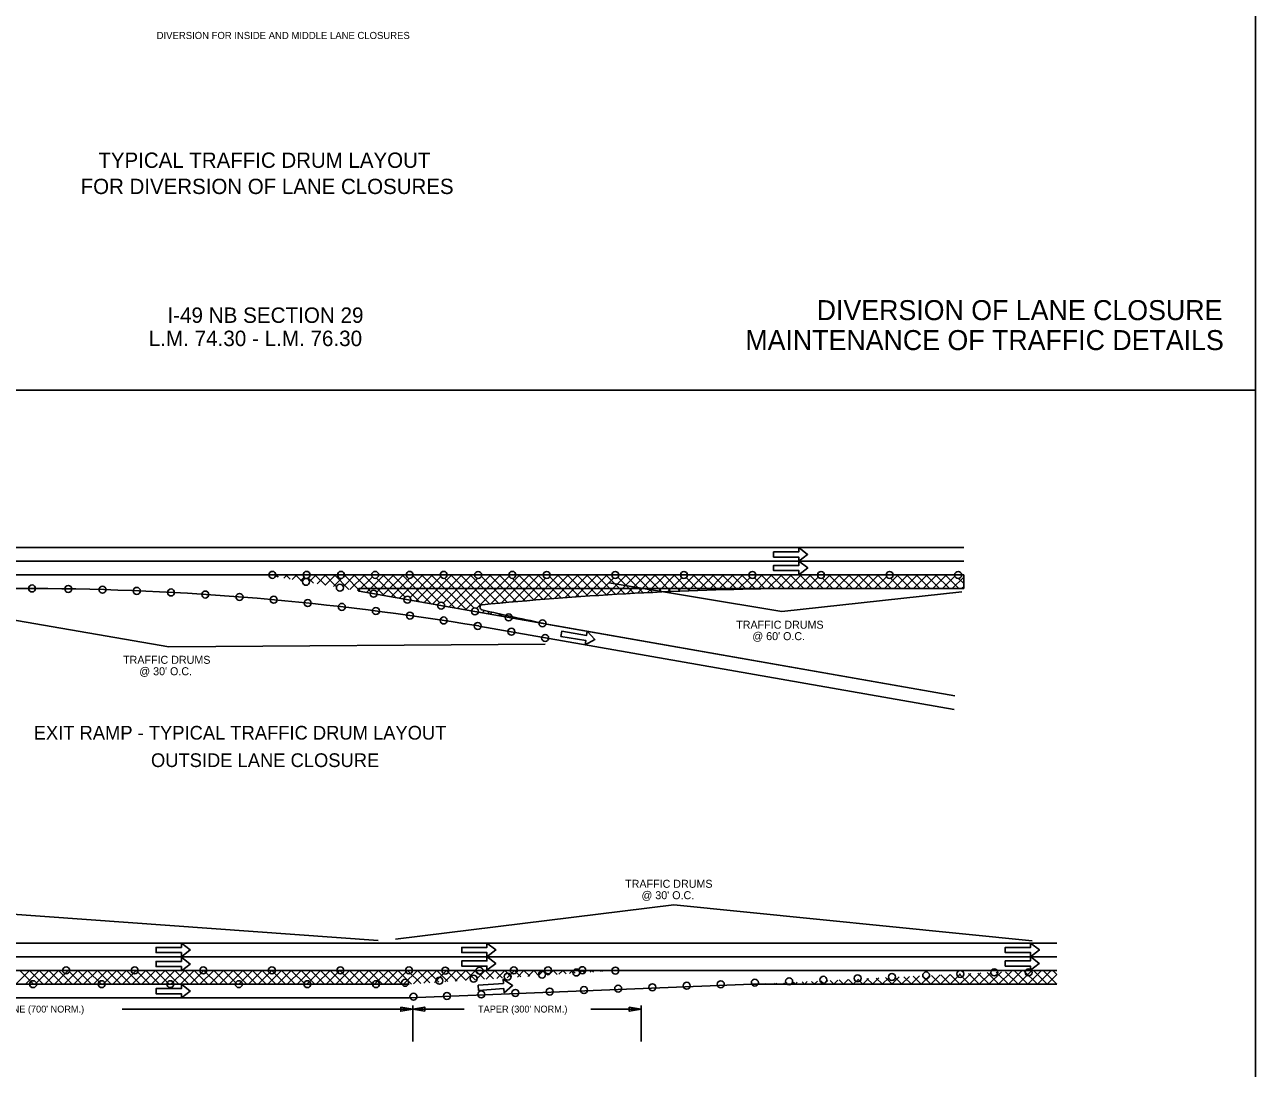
# Model space of a CAD drawing. Extents: x -100 to 745, y -1581 to -107.
# Drawn here: x 237.7 to 345.4, y -1199.9 to -1108.6 of the extents above; entities that cross this region are included whole.
import ezdxf

# ---------------------------------------------------------------- set-up
doc = ezdxf.new("R2010")
doc.units = 0
for name, color, linetype in [('Default', 7, 'Continuous'), ('R_Contour Annot', 7, 'Continuous'), ('R_Draft', 7, 'Continuous'), ('R_Drive', 7, 'Continuous'), ('R_Erosion', 7, 'Continuous'), ('R_Exist Surface', 7, 'Continuous'), ('R_MOT', 7, 'Continuous')]:
    doc.layers.add(name, color=color, linetype=linetype)

msp = doc.modelspace()

# ---------------------------------------------------------------- linework, layer by layer
at = {"layer": 'Default'}
for points in [[(305.45, -1155.55), (306.23, -1154.95), (305.45, -1154.35), (305.45, -1154.73), (303.25, -1154.73), (303.25, -1155.18), (305.45, -1155.18)], [(305.46, -1156.73), (306.24, -1156.13), (305.46, -1155.53), (305.46, -1155.91), (303.25, -1155.91), (303.25, -1156.36), (305.46, -1156.36)], [(286.75, -1162.85), (287.62, -1162.39), (286.95, -1161.67), (286.89, -1162.04), (284.71, -1161.67), (284.64, -1162.12), (286.82, -1162.48)], [(251.43, -1190.15), (252.21, -1189.55), (251.43, -1188.95), (251.43, -1189.33), (249.22, -1189.33), (249.22, -1189.78), (251.43, -1189.78)], [(278.17, -1190.15), (278.95, -1189.55), (278.17, -1188.95), (278.17, -1189.33), (275.96, -1189.33), (275.96, -1189.78), (278.17, -1189.78)], [(325.73, -1190.15), (326.51, -1189.55), (325.73, -1188.95), (325.73, -1189.33), (323.52, -1189.33), (323.52, -1189.78), (325.73, -1189.78)], [(251.43, -1191.38), (252.21, -1190.78), (251.43, -1190.18), (251.43, -1190.55), (249.22, -1190.55), (249.22, -1191), (251.43, -1191)], [(278.16, -1191.33), (278.94, -1190.73), (278.16, -1190.13), (278.16, -1190.51), (275.96, -1190.51), (275.96, -1190.96), (278.16, -1190.96)], [(325.72, -1191.33), (326.5, -1190.73), (325.72, -1190.13), (325.72, -1190.51), (323.52, -1190.51), (323.52, -1190.96), (325.72, -1190.96)], [(279.67, -1193.3), (280.41, -1192.65), (279.59, -1192.11), (279.61, -1192.48), (277.41, -1192.63), (277.44, -1193.08), (279.64, -1192.93)], [(251.43, -1193.75), (252.21, -1193.15), (251.43, -1192.55), (251.43, -1192.93), (249.22, -1192.93), (249.22, -1193.38), (251.43, -1193.38)]]:
    msp.add_lwpolyline(points, close=True, dxfattribs=at)
at = {"layer": 'R_Contour Annot'}
for points in [[(175.41, -1030.58), (345.41, -1030.58), (345.41, -1140.58), (175.41, -1140.58)], [(175.41, -1140.58), (345.41, -1140.58), (345.41, -1250.58), (175.41, -1250.58)]]:
    msp.add_lwpolyline(points, close=True, dxfattribs=at)
at = {"layer": 'R_Draft'}
for p, q in [((319.89, -1154.34), (198.89, -1154.34)), ((319.89, -1155.54), (198.89, -1155.54)), ((319.89, -1156.74), (198.89, -1156.74)), ((259.69, -1156.89), (259.84, -1156.74)), ((259.72, -1156.74), (259.91, -1156.93)), ((260.41, -1157.02), (260.68, -1156.74)), ((260.57, -1156.74), (260.94, -1157.11)), ((261.13, -1157.14), (261.53, -1156.74)), ((261.42, -1156.74), (261.97, -1157.29)), ((261.85, -1157.27), (262.17, -1156.95)), ((262.54, -1157.01), (263, -1157.47)), ((262.65, -1157.32), (263.23, -1156.74)), ((263.12, -1156.74), (264.03, -1157.65)), ((263.3, -1157.52), (264.08, -1156.74)), ((263.97, -1156.74), (265.01, -1157.78)), ((264.02, -1157.65), (264.93, -1156.74)), ((264.74, -1157.77), (265.47, -1157.04)), ((264.82, -1156.74), (266.09, -1158.01)), ((265.59, -1157.78), (266.62, -1156.74)), ((265.7, -1156.82), (265.78, -1156.74)), ((265.71, -1156.78), (267.11, -1158.19)), ((266.18, -1158.03), (267.47, -1156.74)), ((266.51, -1156.74), (268, -1158.22)), ((266.91, -1158.15), (268.14, -1156.92)), ((267.36, -1156.74), (269.17, -1158.55)), ((267.63, -1158.28), (269.17, -1156.74)), ((268.49, -1157.03), (270.2, -1158.73)), ((268.52, -1158.24), (270.02, -1156.74)), ((269.06, -1156.74), (271, -1158.68)), ((269.07, -1158.53), (270.87, -1156.74)), ((269.79, -1158.66), (271.4, -1157.05)), ((269.91, -1156.74), (272.26, -1159.09)), ((270.52, -1158.79), (272.56, -1156.74)), ((270.76, -1156.74), (273.29, -1159.27)), ((271.44, -1158.71), (273.41, -1156.74)), ((271.7, -1156.83), (274.02, -1159.16)), ((271.71, -1156.75), (271.71, -1156.74)), ((271.96, -1159.04), (274.12, -1156.88)), ((272.45, -1156.74), (275.35, -1159.63)), ((272.68, -1159.17), (275.11, -1156.74)), ((273.3, -1156.74), (276.37, -1159.81)), ((273.4, -1159.29), (275.96, -1156.74)), ((274.36, -1159.19), (276.81, -1156.74)), ((274.45, -1157.04), (277.05, -1159.65)), ((274.85, -1159.55), (277.35, -1157.05)), ((275, -1156.74), (277.64, -1159.39)), ((275.57, -1159.67), (278.5, -1156.74)), ((275.85, -1156.74), (278.39, -1159.28)), ((276.29, -1159.8), (279.35, -1156.74)), ((276.7, -1156.74), (279.17, -1159.21)), ((277.26, -1159.68), (280.1, -1156.84)), ((277.68, -1156.88), (279.94, -1159.14)), ((278.39, -1156.74), (280.72, -1159.07)), ((278.52, -1159.27), (281.05, -1156.74)), ((279.24, -1156.74), (281.5, -1159)), ((279.45, -1159.18), (281.9, -1156.74)), ((280.39, -1159.1), (282.75, -1156.74)), ((280.39, -1157.05), (282.29, -1158.94)), ((280.94, -1156.74), (283.07, -1158.88)), ((281.31, -1159.02), (283.3, -1157.03)), ((281.79, -1156.74), (283.86, -1158.82)), ((282.24, -1158.94), (284.44, -1156.74)), ((282.63, -1156.74), (284.65, -1158.76)), ((283.16, -1158.87), (285.29, -1156.74)), ((283.66, -1156.91), (285.44, -1158.7)), ((284.08, -1158.8), (286.14, -1156.74)), ((284.33, -1156.74), (286.23, -1158.64)), ((285, -1158.73), (286.99, -1156.74)), ((285.18, -1156.74), (287.03, -1158.59)), ((285.91, -1158.67), (287.84, -1156.74)), ((286.03, -1156.74), (287.83, -1158.54)), ((286.82, -1158.6), (288.69, -1156.74)), ((286.88, -1156.74), (288.62, -1158.49)), ((287.73, -1156.74), (289.42, -1158.44)), ((287.73, -1158.54), (289.26, -1157.01)), ((288.57, -1156.74), (290.23, -1158.39)), ((288.64, -1158.49), (290.38, -1156.74)), ((289.54, -1158.43), (291.23, -1156.74)), ((289.63, -1156.95), (291.03, -1158.35)), ((290.27, -1156.74), (291.84, -1158.31)), ((290.44, -1158.38), (292.08, -1156.74)), ((291.12, -1156.74), (292.65, -1158.27)), ((291.34, -1158.33), (292.93, -1156.74)), ((291.97, -1156.74), (293.46, -1158.23)), ((292.23, -1158.29), (293.78, -1156.74)), ((292.82, -1156.74), (294.27, -1158.19)), ((293.12, -1158.24), (294.62, -1156.74)), ((293.67, -1156.74), (295.08, -1158.16)), ((294.01, -1158.2), (295.22, -1156.99)), ((294.51, -1156.74), (295.9, -1158.13)), ((294.9, -1158.17), (296.32, -1156.74)), ((295.6, -1156.98), (296.72, -1158.1)), ((295.78, -1158.13), (297.17, -1156.74)), ((296.21, -1156.74), (297.54, -1158.07)), ((296.66, -1158.1), (298.02, -1156.74)), ((297.06, -1156.74), (298.36, -1158.04)), ((297.54, -1158.07), (298.87, -1156.74)), ((297.91, -1156.74), (299.19, -1158.02)), ((298.41, -1158.04), (299.72, -1156.74)), ((298.76, -1156.74), (300.02, -1158)), ((299.29, -1158.02), (300.56, -1156.74)), ((299.61, -1156.74), (300.84, -1157.98)), ((300.16, -1158), (301.19, -1156.96)), ((300.45, -1156.74), (301.68, -1157.96)), ((301.03, -1157.98), (302.26, -1156.74)), ((301.57, -1157), (302.51, -1157.95)), ((301.89, -1157.96), (303.11, -1156.74)), ((302.15, -1156.74), (303.35, -1157.94)), ((302.76, -1157.94), (303.96, -1156.74)), ((303, -1156.74), (304.2, -1157.94)), ((303.61, -1157.94), (304.81, -1156.74)), ((303.85, -1156.74), (305.05, -1157.94)), ((304.46, -1157.94), (305.66, -1156.74)), ((304.7, -1156.74), (305.9, -1157.94)), ((305.3, -1157.94), (306.5, -1156.74)), ((305.55, -1156.74), (306.75, -1157.94)), ((306.15, -1157.94), (307.16, -1156.93)), ((306.39, -1156.74), (307.59, -1157.94)), ((307, -1157.94), (308.2, -1156.74)), ((307.53, -1157.02), (308.44, -1157.94)), ((307.85, -1157.94), (309.05, -1156.74)), ((308.09, -1156.74), (309.29, -1157.94)), ((308.7, -1157.94), (309.9, -1156.74)), ((308.94, -1156.74), (310.14, -1157.94)), ((309.55, -1157.94), (310.75, -1156.74)), ((309.79, -1156.74), (310.99, -1157.94)), ((310.39, -1157.94), (311.59, -1156.74)), ((310.64, -1156.74), (311.84, -1157.94)), ((311.24, -1157.94), (312.44, -1156.74)), ((311.49, -1156.74), (312.69, -1157.94)), ((312.09, -1157.94), (313.14, -1156.9)), ((312.33, -1156.74), (313.53, -1157.94)), ((312.94, -1157.94), (314.14, -1156.74)), ((313.48, -1157.04), (314.38, -1157.94)), ((313.79, -1157.94), (314.99, -1156.74)), ((314.03, -1156.74), (315.23, -1157.94)), ((314.64, -1157.94), (315.84, -1156.74)), ((314.88, -1156.74), (316.08, -1157.94)), ((315.49, -1157.94), (316.69, -1156.74)), ((315.73, -1156.74), (316.93, -1157.94)), ((316.33, -1157.94), (317.53, -1156.74)), ((316.58, -1156.74), (317.78, -1157.94)), ((317.18, -1157.94), (318.38, -1156.74)), ((317.43, -1156.74), (318.63, -1157.94)), ((318.03, -1157.94), (319.12, -1156.86)), ((318.27, -1156.74), (319.47, -1157.94)), ((318.88, -1157.94), (319.89, -1156.93)), ((319.43, -1157.05), (319.89, -1157.51)), ((319.89, -1156.74), (319.89, -1157.94)), ((238.53, -1157.94), (198.89, -1157.94)), ((319.12, -1167.31), (267, -1158.17)), ((319.89, -1157.94), (267.03, -1157.94)), ((319.89, -1157.94), (302.91, -1157.94)), ((319.73, -1157.94), (319.89, -1157.78)), ((277.74, -1160.05), (277.94, -1159.85)), ((278.16, -1159.9), (278.43, -1160.17)), ((278.46, -1160.18), (278.63, -1160.01)), ((279.18, -1160.31), (279.32, -1160.16)), ((279.25, -1160.15), (279.46, -1160.36)), ((319.04, -1168.51), (277.45, -1161.22)), ((319.12, -1167.31), (283.39, -1161.04)), ((328.03, -1188.94), (188.08, -1188.94)), ((328.03, -1190.14), (188.08, -1190.14)), ((328.03, -1191.34), (188.08, -1191.34)), ((236.94, -1192.54), (238.14, -1191.34)), ((237.29, -1191.34), (238.49, -1192.54)), ((237.79, -1192.54), (238.99, -1191.34)), ((238.14, -1191.34), (239.34, -1192.54)), ((238.64, -1192.54), (239.84, -1191.34)), ((238.99, -1191.34), (240.19, -1192.54)), ((239.48, -1192.54), (240.69, -1191.34)), ((239.84, -1191.34), (241.04, -1192.54)), ((240.33, -1192.54), (241.53, -1191.34)), ((240.68, -1191.34), (241.88, -1192.54)), ((241.18, -1192.54), (242.38, -1191.34)), ((241.53, -1191.34), (242.73, -1192.54)), ((242.03, -1192.54), (243.23, -1191.34)), ((242.38, -1191.34), (243.58, -1192.54)), ((242.88, -1192.54), (244.08, -1191.34)), ((243.23, -1191.34), (244.43, -1192.54)), ((243.73, -1192.54), (244.93, -1191.34)), ((244.08, -1191.34), (245.28, -1192.54)), ((244.58, -1192.54), (245.78, -1191.34)), ((244.93, -1191.34), (246.13, -1192.54)), ((245.42, -1192.54), (246.62, -1191.34)), ((245.78, -1191.34), (246.98, -1192.54)), ((246.27, -1192.54), (247.47, -1191.34)), ((246.62, -1191.34), (247.82, -1192.54)), ((247.12, -1192.54), (248.32, -1191.34)), ((247.47, -1191.34), (248.67, -1192.54)), ((247.97, -1192.54), (249.17, -1191.34)), ((248.32, -1191.34), (249.52, -1192.54)), ((248.82, -1192.54), (250.02, -1191.34)), ((249.17, -1191.34), (250.37, -1192.54)), ((249.67, -1192.54), (250.87, -1191.34)), ((250.02, -1191.34), (251.22, -1192.54)), ((250.52, -1192.54), (251.72, -1191.34)), ((250.87, -1191.34), (252.07, -1192.54)), ((251.36, -1192.54), (252.56, -1191.34)), ((251.72, -1191.34), (252.92, -1192.54)), ((252.21, -1192.54), (253.41, -1191.34)), ((252.56, -1191.34), (253.76, -1192.54)), ((253.06, -1192.54), (254.26, -1191.34)), ((253.41, -1191.34), (254.61, -1192.54)), ((253.91, -1192.54), (255.11, -1191.34)), ((254.26, -1191.34), (255.46, -1192.54)), ((254.76, -1192.54), (255.96, -1191.34)), ((255.11, -1191.34), (256.31, -1192.54)), ((255.61, -1192.54), (256.81, -1191.34)), ((255.96, -1191.34), (257.16, -1192.54)), ((256.46, -1192.54), (257.66, -1191.34)), ((256.81, -1191.34), (258.01, -1192.54)), ((257.3, -1192.54), (258.5, -1191.34)), ((257.66, -1191.34), (258.86, -1192.54)), ((258.15, -1192.54), (259.35, -1191.34)), ((258.5, -1191.34), (259.7, -1192.54)), ((259, -1192.54), (260.2, -1191.34)), ((259.35, -1191.34), (260.55, -1192.54)), ((259.85, -1192.54), (261.05, -1191.34)), ((260.2, -1191.34), (261.4, -1192.54)), ((260.7, -1192.54), (261.9, -1191.34)), ((261.05, -1191.34), (262.25, -1192.54)), ((261.55, -1192.54), (262.75, -1191.34)), ((261.9, -1191.34), (263.1, -1192.54)), ((262.4, -1192.54), (263.6, -1191.34)), ((262.75, -1191.34), (263.95, -1192.54)), ((263.24, -1192.54), (264.44, -1191.34)), ((263.59, -1191.34), (264.8, -1192.54)), ((264.09, -1192.54), (265.29, -1191.34)), ((264.44, -1191.34), (265.64, -1192.54)), ((264.94, -1192.54), (266.14, -1191.34)), ((265.29, -1191.34), (266.49, -1192.54)), ((265.79, -1192.54), (266.99, -1191.34)), ((266.14, -1191.34), (267.34, -1192.54)), ((266.64, -1192.54), (267.84, -1191.34)), ((266.99, -1191.34), (268.19, -1192.54)), ((267.49, -1192.54), (268.69, -1191.34)), ((267.84, -1191.34), (269.04, -1192.54)), ((268.33, -1192.54), (269.54, -1191.34)), ((268.69, -1191.34), (269.89, -1192.54)), ((269.18, -1192.54), (270.38, -1191.34)), ((269.53, -1191.34), (270.73, -1192.54)), ((270.03, -1192.54), (271.23, -1191.34)), ((270.38, -1191.34), (271.57, -1192.53)), ((270.88, -1192.54), (272.08, -1191.34)), ((271.23, -1191.34), (272.37, -1192.48)), ((271.75, -1192.52), (272.93, -1191.34)), ((272.08, -1191.34), (273.16, -1192.43)), ((272.66, -1192.46), (273.78, -1191.34)), ((272.93, -1191.34), (273.96, -1192.37)), ((273.57, -1192.4), (274.63, -1191.34)), ((273.78, -1191.34), (274.75, -1192.32)), ((274.48, -1192.34), (275.47, -1191.34)), ((274.63, -1191.34), (275.55, -1192.27)), ((275.39, -1192.28), (276.32, -1191.34)), ((275.47, -1191.34), (276.35, -1192.22)), ((276.3, -1192.22), (277.17, -1191.34)), ((276.32, -1191.34), (277.14, -1192.16)), ((277.17, -1191.34), (277.94, -1192.11)), ((277.21, -1192.16), (278.02, -1191.34)), ((278.02, -1191.34), (278.73, -1192.06)), ((278.11, -1192.1), (278.87, -1191.34)), ((278.87, -1191.34), (279.53, -1192.01)), ((279.02, -1192.04), (279.72, -1191.34)), ((279.72, -1191.34), (280.33, -1191.95)), ((279.93, -1191.98), (280.57, -1191.34)), ((280.57, -1191.34), (281.12, -1191.9)), ((280.84, -1191.92), (281.41, -1191.34)), ((281.41, -1191.34), (281.92, -1191.85)), ((281.75, -1191.86), (282.26, -1191.34)), ((282.26, -1191.34), (282.71, -1191.8)), ((282.66, -1191.8), (283.11, -1191.34)), ((283.11, -1191.34), (283.51, -1191.74)), ((283.56, -1191.74), (283.96, -1191.34)), ((283.96, -1191.34), (284.31, -1191.69)), ((284.47, -1191.68), (284.81, -1191.34)), ((284.81, -1191.34), (285.1, -1191.64)), ((285.38, -1191.62), (285.66, -1191.34)), ((285.66, -1191.34), (285.9, -1191.59)), ((286.29, -1191.56), (286.51, -1191.34)), ((286.51, -1191.34), (286.69, -1191.53)), ((287.2, -1191.5), (287.35, -1191.34)), ((287.35, -1191.34), (287.49, -1191.48)), ((288.11, -1191.44), (288.2, -1191.34)), ((288.2, -1191.34), (288.29, -1191.43)), ((289.01, -1191.38), (289.05, -1191.34)), ((289.05, -1191.34), (289.08, -1191.38)), ((309.36, -1192.55), (309.78, -1192.14)), ((309.8, -1192.13), (310.22, -1192.55)), ((310.21, -1192.55), (310.67, -1192.09)), ((310.61, -1192.09), (311.07, -1192.55)), ((311.06, -1192.55), (311.56, -1192.05)), ((311.42, -1192.05), (311.92, -1192.55)), ((311.9, -1192.55), (312.46, -1192)), ((312.23, -1192.01), (312.77, -1192.55)), ((312.75, -1192.55), (313.35, -1191.96)), ((313.04, -1191.97), (313.62, -1192.55)), ((313.6, -1192.55), (314.24, -1191.91)), ((313.85, -1191.93), (314.46, -1192.55)), ((314.45, -1192.55), (315.14, -1191.87)), ((314.65, -1191.89), (315.31, -1192.55)), ((315.3, -1192.55), (316.03, -1191.82)), ((315.46, -1191.85), (316.16, -1192.55)), ((316.15, -1192.55), (316.92, -1191.78)), ((316.27, -1191.81), (317.01, -1192.55)), ((317, -1192.55), (317.82, -1191.73)), ((317.08, -1191.77), (317.86, -1192.55)), ((317.85, -1192.55), (318.71, -1191.69)), ((317.89, -1191.73), (318.71, -1192.55)), ((318.69, -1191.69), (319.55, -1192.55)), ((318.7, -1192.55), (319.6, -1191.64)), ((319.5, -1191.65), (320.4, -1192.55)), ((319.55, -1192.55), (320.5, -1191.6)), ((320.31, -1191.61), (321.25, -1192.55)), ((320.39, -1192.55), (321.39, -1191.55)), ((321.12, -1191.57), (322.1, -1192.55)), ((321.24, -1192.55), (322.28, -1191.51)), ((321.93, -1191.53), (322.95, -1192.55)), ((322.09, -1192.55), (323.18, -1191.46)), ((322.73, -1191.49), (323.79, -1192.55)), ((322.94, -1192.55), (324.07, -1191.42)), ((323.54, -1191.45), (324.64, -1192.55)), ((323.79, -1192.55), (324.96, -1191.37)), ((324.35, -1191.4), (325.49, -1192.55)), ((324.64, -1192.55), (325.84, -1191.34)), ((325.16, -1191.36), (326.34, -1192.55)), ((325.49, -1192.55), (326.69, -1191.34)), ((325.99, -1191.34), (327.19, -1192.54)), ((326.34, -1192.55), (327.54, -1191.34)), ((326.83, -1191.34), (328.03, -1192.54)), ((327.19, -1192.54), (328.03, -1191.7)), ((327.68, -1191.34), (328.03, -1191.7)), ((271.36, -1192.54), (201.25, -1192.54)), ((271.36, -1193.74), (301.36, -1192.54)), ((328.03, -1192.54), (301.36, -1192.54)), ((301.72, -1192.56), (301.74, -1192.54)), ((301.72, -1192.54), (301.74, -1192.56)), ((302.53, -1192.5), (302.59, -1192.56)), ((302.57, -1192.56), (302.63, -1192.49)), ((303.34, -1192.46), (303.44, -1192.56)), ((303.41, -1192.56), (303.52, -1192.45)), ((304.15, -1192.42), (304.29, -1192.56)), ((304.26, -1192.56), (304.42, -1192.4)), ((304.96, -1192.38), (305.14, -1192.56)), ((305.11, -1192.56), (305.31, -1192.36)), ((305.76, -1192.34), (305.98, -1192.56)), ((305.96, -1192.56), (306.2, -1192.31)), ((306.57, -1192.3), (306.83, -1192.55)), ((306.81, -1192.55), (307.1, -1192.27)), ((307.38, -1192.26), (307.68, -1192.55)), ((307.66, -1192.55), (307.99, -1192.22)), ((308.19, -1192.21), (308.53, -1192.55)), ((308.51, -1192.55), (308.88, -1192.18)), ((309, -1192.17), (309.38, -1192.55)), ((271.36, -1193.74), (204.35, -1193.74))]:
    msp.add_line(p, q, dxfattribs=at)
for points in [[(175.41, -1030.58), (175.41, -1140.58), (345.41, -1140.58), (345.41, -1030.58)], [(175.41, -1140.58), (175.41, -1250.58), (345.41, -1250.58), (345.41, -1140.58)]]:
    msp.add_lwpolyline(points, close=True, dxfattribs=at)
for centre, radius, start, end in [((267, -1158.05), 0.116, 79.2821, 265.682), ((307.7, -1470.17), 312.26, 90.8775, 95.5063), ((277.79, -1159.57), 0.236, 103.2239, 253.364), ((347.42, -855.42), 312.26, 257.1023, 258.1666)]:
    msp.add_arc(centre, radius, start, end, dxfattribs=at)
at = {"layer": 'R_Drive'}
for points in [[(217.4, -1157.34), (250.33, -1163.03), (283.26, -1162.79)], [(288.85, -1157.43), (303.98, -1159.95), (319.73, -1158.23)], [(268.65, -1188.73), (221.23, -1185.31), (188.29, -1187.14)], [(325.88, -1188.75), (294.52, -1185.61), (270.18, -1188.6)]]:
    msp.add_lwpolyline(points, dxfattribs=at)
msp.add_arc((237.63, -1401.09), 243.16, 80.5747, 89.7862, dxfattribs=at)
at = {"layer": 'R_Erosion'}
for centre in [(259.4, -1156.74), (262.39, -1156.74), (265.4, -1156.74), (268.39, -1156.74), (271.4, -1156.74), (274.39, -1156.74), (277.4, -1156.75), (280.39, -1156.74), (283.4, -1156.75), (289.4, -1156.75), (295.4, -1156.75), (301.4, -1156.75), (307.4, -1156.75), (313.4, -1156.75), (319.4, -1156.75), (238.37, -1157.93), (241.53, -1157.97), (262.34, -1157.35), (265.3, -1157.87), (244.53, -1158.04), (247.53, -1158.14), (250.53, -1158.28), (253.52, -1158.46), (256.52, -1158.67), (259.51, -1158.92), (268.25, -1158.39), (271.21, -1158.91), (262.49, -1159.21), (265.47, -1159.54), (268.45, -1159.9), (274.16, -1159.43), (277.12, -1159.94), (271.43, -1160.3), (274.39, -1160.73), (277.36, -1161.21), (280.07, -1160.46), (283.03, -1160.98), (280.31, -1161.71), (283.26, -1162.26), (241.35, -1191.34), (247.35, -1191.34), (253.35, -1191.34), (259.35, -1191.34), (265.35, -1191.34), (271.35, -1191.34), (271.35, -1191.34), (274.52, -1191.35), (277.52, -1191.35), (280.52, -1191.34), (283.52, -1191.33), (286.52, -1191.32), (289.41, -1191.35), (271.01, -1192.42), (274.01, -1192.24), (277, -1192.06), (279.99, -1191.88), (282.99, -1191.7), (285.98, -1191.52), (301.61, -1192.41), (304.61, -1192.29), (307.61, -1192.16), (310.6, -1192.03), (313.6, -1191.91), (316.6, -1191.78), (319.58, -1191.65), (322.56, -1191.51), (325.56, -1191.51), (238.46, -1192.54), (244.46, -1192.54), (250.46, -1192.54), (256.46, -1192.54), (262.46, -1192.54), (268.46, -1192.54), (277.67, -1193.44), (280.66, -1193.31), (283.66, -1193.19), (286.66, -1193.06), (289.65, -1192.93), (292.65, -1192.81), (295.65, -1192.68), (298.63, -1192.55), (271.74, -1193.64), (274.67, -1193.57)]:
    msp.add_circle(centre, 0.305, dxfattribs=at)
at = {"layer": 'R_Exist Surface'}
for p, q in [((271.67, -1194.72), (246.26, -1194.72)), ((271.67, -1197.55), (271.67, -1194.42)), ((271.67, -1197.55), (271.67, -1194.42)), ((276.18, -1194.72), (271.67, -1194.72)), ((291.67, -1194.72), (287.26, -1194.72)), ((291.67, -1197.55), (291.67, -1194.42))]:
    msp.add_line(p, q, dxfattribs=at)
for points in [[(270.62, -1194.54), (271.67, -1194.72), (270.62, -1194.91)], [(272.72, -1194.91), (271.67, -1194.72), (272.72, -1194.54)], [(290.62, -1194.54), (291.67, -1194.72), (290.62, -1194.91)]]:
    msp.add_lwpolyline(points, close=True, dxfattribs=at)

# ---------------------------------------------------------------- texts
at = {"layer": 'Default'}
for s, height, p in [('DIVERSION FOR INSIDE AND MIDDLE LANE CLOSURES', 0.6222, (249.27, -1109.87)), ('TYPICAL TRAFFIC DRUM LAYOUT', 1.3388, (244.17, -1121.14)), ('FOR DIVERSION OF LANE CLOSURES', 1.3388, (242.62, -1123.43)), ('I-49 NB SECTION 29', 1.35, (250.21, -1134.7)), ('L.M. 74.30 - L.M. 76.30', 1.35, (248.58, -1136.73))]:
    msp.add_text(s, height=height, dxfattribs=at).set_placement(p)
at = {"layer": 'R_Drive'}
for s, height, p in [('TRAFFIC DRUMS', 0.7, (299.98, -1161.45)), ("@ 60' O.C.", 0.7, (301.39, -1162.45)), ('TRAFFIC DRUMS', 0.7, (246.33, -1164.52)), ("@ 30' O.C.", 0.7, (247.75, -1165.52)), ('EXIT RAMP - TYPICAL TRAFFIC DRUM LAYOUT', 1.2, (238.51, -1171.15)), ('OUTSIDE LANE CLOSURE', 1.2, (248.77, -1173.55)), ('TRAFFIC DRUMS', 0.7, (290.26, -1184.11)), ("@ 30' O.C.", 0.7, (291.69, -1185.11))]:
    msp.add_text(s, height=height, rotation=360, dxfattribs=at).set_placement(p)
at = {"layer": 'R_Exist Surface'}
for s, p in [("ACCELERATION LANE (700' NORM.)", (229.22, -1195.02)), ("TAPER (300' NORM.)", (277.39, -1195.02))]:
    msp.add_text(s, height=0.6, dxfattribs=at).set_placement(p)
at = {"layer": 'R_MOT'}
for s, p in [('DIVERSION OF LANE CLOSURE', (307.02, -1134.46)), ('MAINTENANCE OF TRAFFIC DETAILS', (300.78, -1137.08))]:
    msp.add_text(s, height=1.75, dxfattribs=at).set_placement(p)

doc.saveas('drawing.dxf')
